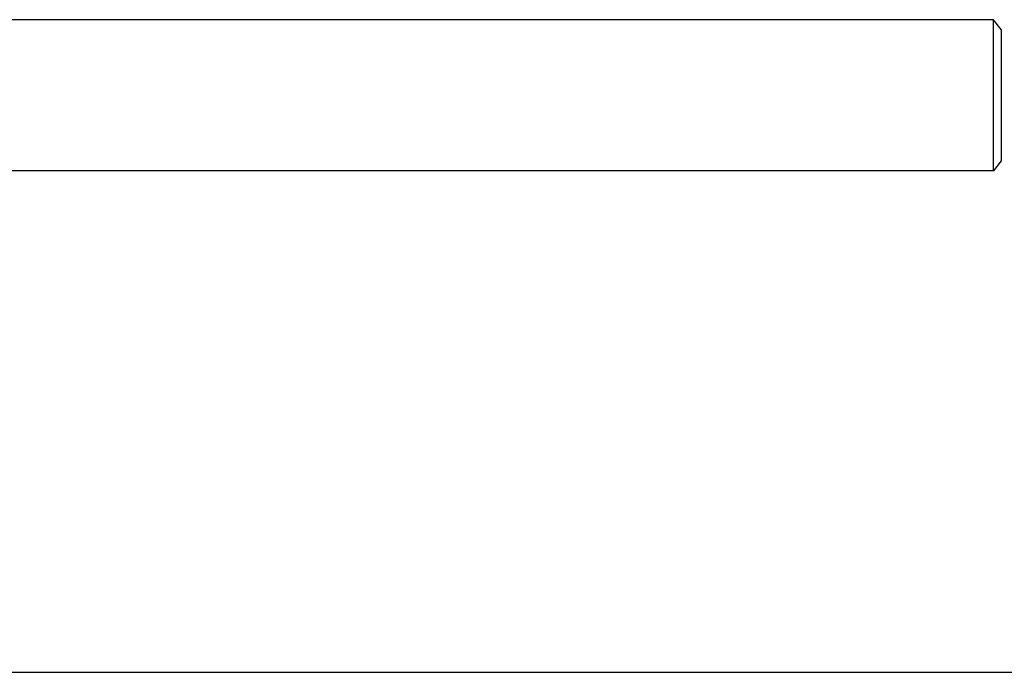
# Model space of a CAD drawing. Header units: inches. Extents: x 24 to 1128, y -69 to 748.
# Tile 495 of 656: x 641 to 660, y 377 to 389. Entities that reach past the tile are written whole.
import ezdxf

# ---------------------------------------------------------------- set-up
doc = ezdxf.new("R2010")
doc.units = ezdxf.units.IN
doc.header["$LTSCALE"] = 32
doc.header["$MEASUREMENT"] = 0
doc.layers.add('Visible (ANSI)', color=7, linetype='Continuous', lineweight=30)

msp = doc.modelspace()

# ---------------------------------------------------------------- linework, layer by layer
at = {"layer": 'Visible (ANSI)'}
for p, q in [((660.01676, 389.28617), (623.17951, 389.28617)), ((660.01676, 386.41117), (660.01676, 389.28617)), ((660.16063, 389.09867), (660.01676, 389.28617)), ((660.16063, 389.09867), (660.16063, 386.59867)), ((660.16063, 386.59867), (660.01676, 386.41117)), ((660.01676, 386.41117), (623.17951, 386.41117)), ((620.57163, 376.85867), (730.27356, 376.85867))]:
    msp.add_line(p, q, dxfattribs=at)

doc.saveas('drawing.dxf')
